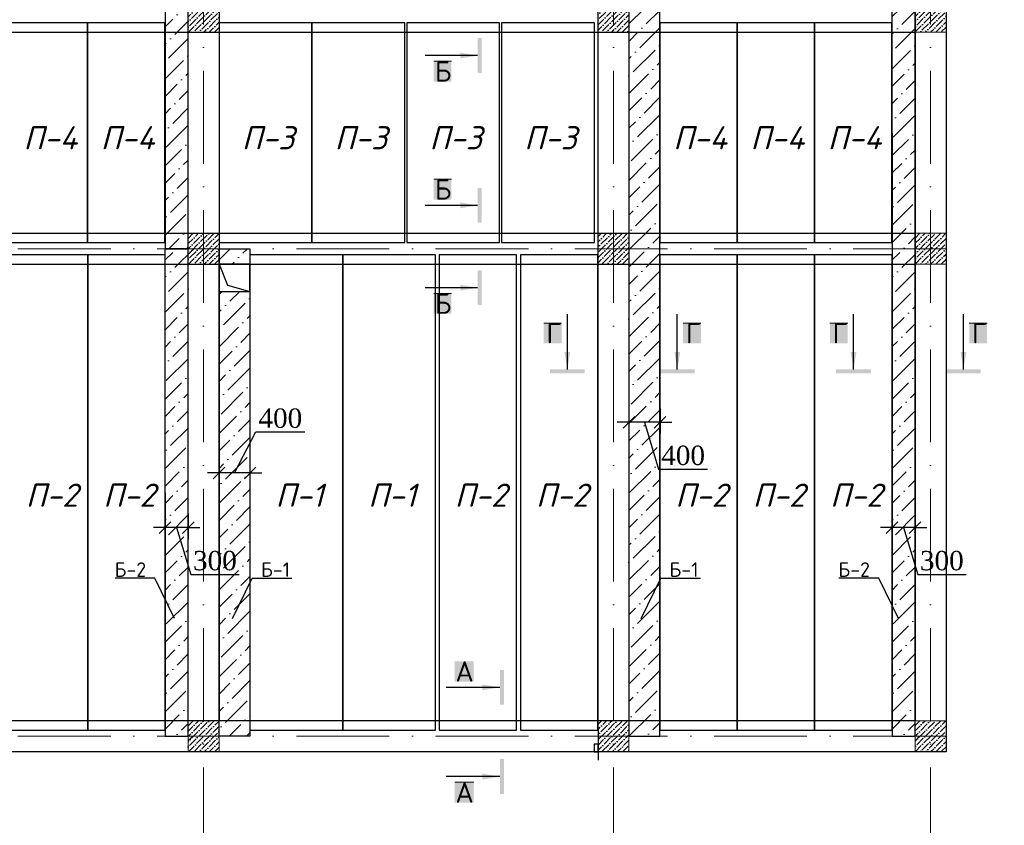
# Model space of a CAD drawing. Header units: millimetres. Extents: x 363306 to 7757304, y 1022887 to 1207196.
# Tile 653 of 656: x 2233821 to 2246552, y 1068953 to 1079362. Entities that reach past the tile are written whole.
import ezdxf

# ---------------------------------------------------------------- set-up
doc = ezdxf.new("R2010")
doc.units = ezdxf.units.MM
doc.linetypes.add('ACAD_ISO10W100', pattern=[18, 12, -3, 0, -3])
doc.layers.add('.', color=7, linetype='Continuous', lineweight=15)
doc.layers.add('размеры', color=12, linetype='Continuous', lineweight=15)
for name, color, linetype in [('0 @ 100', 7, 'Continuous'), ('PDF3_0', 7, 'Continuous'), ('PDF3_Text', 7, 'Continuous')]:
    doc.layers.add(name, color=color, linetype=linetype)
doc.styles.add('Arial Gyr', font='arial.ttf')
doc.styles.add('iso', font='isocpeur.TTF')
doc.styles.add('PDF ISOCPEUR', font='isocpeur.TTF')
doc.styles.add('PDF ISOCPEUR Italic', font='isocpeui.ttf')
doc.styles.add('WMF-Times New Roman0', font='times.ttf')
doc.styles.add('ГОСТ 2.304', font='isocpeui.ttf')
doc.dimstyles.new('Copy of 9580548', dxfattribs={"dimtxt": 150, "dimasz": 150, "dimexe": 150, "dimexo": 20, "dimgap": 80, "dimtad": 1, "dimtxsty": 'Arial Gyr', "dimblk": 'OBLIQUE', "dimcen": 5, "dimdle": 150, "dimadec": 0, "dimazin": 0, "dimtfac": 1, "dimtmove": 0, "dimatfit": 1, "dimldrblk": 'OBLIQUE', "dimfxl": 0, "dimarcsym": 0})

# ---------------------------------------------------------------- blocks, each defined once
blk = doc.blocks.new('_Oblique')
at = {"color": 0, "linetype": 'ByBlock', "lineweight": -2}
blk.add_line((-0.5, -0.5), (0.5, 0.5), dxfattribs=at)
blk = doc.blocks.new('*D2184')
at = {"color": 0, "linetype": 'ByBlock', "lineweight": -2, "transparency": 16777216}
for p, q in [((2236599, 1073505), (2236874, 1074035)), ((2236874, 1074035), (2237509, 1074035)), ((2236398, 1073525), (2236398, 1073655)), ((2236801, 1073525), (2236801, 1073655)), ((2236398, 1073505), (2236248, 1073505)), ((2236801, 1073505), (2236398, 1073505)), ((2236801, 1073505), (2236398, 1073505)), ((2236801, 1073505), (2236951, 1073505))]:
    blk.add_line(p, q, dxfattribs=at)
at = {"layer": 'Defpoints', "color": 0, "linetype": 'ByBlock', "lineweight": 30, "transparency": 16777216}
for p in [(2236398, 1073505), (2236398, 1073505), (2236801, 1073505)]:
    blk.add_point(p, dxfattribs=at)
at = {"color": 0, "linetype": 'ByBlock', "lineweight": -2, "transparency": 16777216, "xscale": 150, "yscale": 150, "zscale": 150}
blk.add_blockref('_Oblique', (2236398, 1073505), dxfattribs=at)
at = {"color": 0, "linetype": 'ByBlock', "lineweight": -2, "transparency": 16777216, "xscale": 150, "yscale": 150, "zscale": 150, "rotation": 180}
blk.add_blockref('_Oblique', (2236801, 1073505), dxfattribs=at)
at = {"color": 0, "linetype": 'ByBlock', "lineweight": 0, "transparency": 16777216, "insert": (2237191, 1074212), "char_height": 250, "attachment_point": 5, "style": 'WMF-Times New Roman0'}
blk.add_mtext('400', dxfattribs=at)
blk = doc.blocks.new('*D2185')
at = {"color": 0, "linetype": 'ByBlock', "lineweight": -2, "transparency": 16777216}
for p, q in [((2235701, 1072979), (2235701, 1072650)), ((2236000, 1072979), (2236000, 1072650)), ((2235701, 1072800), (2235551, 1072800)), ((2236000, 1072800), (2235701, 1072800)), ((2236000, 1072800), (2235701, 1072800)), ((2235850, 1072800), (2236032, 1072194)), ((2236000, 1072800), (2236150, 1072800)), ((2236032, 1072194), (2236658, 1072194))]:
    blk.add_line(p, q, dxfattribs=at)
at = {"layer": 'Defpoints', "color": 0, "linetype": 'ByBlock', "lineweight": 30, "transparency": 16777216}
for p in [(2235701, 1072999), (2236000, 1072999), (2235701, 1072800)]:
    blk.add_point(p, dxfattribs=at)
at = {"color": 0, "linetype": 'ByBlock', "lineweight": -2, "transparency": 16777216, "xscale": 150, "yscale": 150, "zscale": 150}
blk.add_blockref('_Oblique', (2235701, 1072800), dxfattribs=at)
at = {"color": 0, "linetype": 'ByBlock', "lineweight": -2, "transparency": 16777216, "xscale": 150, "yscale": 150, "zscale": 150, "rotation": 180}
blk.add_blockref('_Oblique', (2236000, 1072800), dxfattribs=at)
at = {"color": 0, "linetype": 'ByBlock', "lineweight": 0, "transparency": 16777216, "insert": (2236345, 1072371), "char_height": 250, "attachment_point": 5, "style": 'WMF-Times New Roman0'}
blk.add_mtext('300', dxfattribs=at)
blk = doc.blocks.new('*D2187')
at = {"color": 0, "linetype": 'ByBlock', "lineweight": -2, "transparency": 16777216}
for p, q in [((2245100, 1072979), (2245100, 1072650)), ((2245399, 1072979), (2245399, 1072650)), ((2245100, 1072800), (2244950, 1072800)), ((2245399, 1072800), (2245100, 1072800)), ((2245399, 1072800), (2245100, 1072800)), ((2245250, 1072800), (2245432, 1072194)), ((2245399, 1072800), (2245549, 1072800)), ((2245432, 1072194), (2246057, 1072194))]:
    blk.add_line(p, q, dxfattribs=at)
at = {"layer": 'Defpoints', "color": 0, "linetype": 'ByBlock', "lineweight": 30, "transparency": 16777216}
for p in [(2245100, 1072999), (2245399, 1072999), (2245100, 1072800)]:
    blk.add_point(p, dxfattribs=at)
at = {"color": 0, "linetype": 'ByBlock', "lineweight": -2, "transparency": 16777216, "xscale": 150, "yscale": 150, "zscale": 150}
blk.add_blockref('_Oblique', (2245100, 1072800), dxfattribs=at)
at = {"color": 0, "linetype": 'ByBlock', "lineweight": -2, "transparency": 16777216, "xscale": 150, "yscale": 150, "zscale": 150, "rotation": 180}
blk.add_blockref('_Oblique', (2245399, 1072800), dxfattribs=at)
at = {"color": 0, "linetype": 'ByBlock', "lineweight": 0, "transparency": 16777216, "insert": (2245744, 1072371), "char_height": 250, "attachment_point": 5, "style": 'WMF-Times New Roman0'}
blk.add_mtext('300', dxfattribs=at)
blk = doc.blocks.new('*D2188')
at = {"color": 0, "linetype": 'ByBlock', "lineweight": -2, "transparency": 16777216}
for p, q in [((2241698, 1074340), (2241698, 1074011)), ((2242101, 1074340), (2242101, 1074011)), ((2241698, 1074161), (2241548, 1074161)), ((2242101, 1074161), (2241698, 1074161)), ((2242101, 1074161), (2241698, 1074161)), ((2241899, 1074161), (2242081, 1073554)), ((2242101, 1074161), (2242251, 1074161)), ((2242081, 1073554), (2242716, 1073554))]:
    blk.add_line(p, q, dxfattribs=at)
at = {"layer": 'Defpoints', "color": 0, "linetype": 'ByBlock', "lineweight": 30, "transparency": 16777216}
for p in [(2241698, 1074360), (2242101, 1074360), (2241698, 1074161)]:
    blk.add_point(p, dxfattribs=at)
at = {"color": 0, "linetype": 'ByBlock', "lineweight": -2, "transparency": 16777216, "xscale": 150, "yscale": 150, "zscale": 150}
blk.add_blockref('_Oblique', (2241698, 1074161), dxfattribs=at)
at = {"color": 0, "linetype": 'ByBlock', "lineweight": -2, "transparency": 16777216, "xscale": 150, "yscale": 150, "zscale": 150, "rotation": 180}
blk.add_blockref('_Oblique', (2242101, 1074161), dxfattribs=at)
at = {"color": 0, "linetype": 'ByBlock', "lineweight": 0, "transparency": 16777216, "insert": (2242399, 1073731), "char_height": 250, "attachment_point": 5, "style": 'WMF-Times New Roman0'}
blk.add_mtext('400', dxfattribs=at)

msp = doc.modelspace()

# ---------------------------------------------------------------- hatches: boundary and pattern name
at = {"layer": '.', "ltscale": 100, "true_color": 0x636466}
h = msp.add_hatch(dxfattribs=at)
h.set_pattern_fill('ANSI36', color=251, scale=50)
h.set_pattern_definition([(45, (409692.6, -58625.62), (84.189901, 308.696304), [396.875, -79.375, 0, -79.375])])
edge = h.paths.add_edge_path()
edge.add_line((2236102.38, 1085702.249), (2235698.619, 1085702.249))
edge.add_line((2235698.619, 1085582.174), (2235700.497, 1076416.66))
edge.add_line((2235700.5, 1076402.249), (2236104.261, 1076402.249))
edge.add_line((2235999.609, 1076402.249), (2235997.729, 1085582.143))
h = msp.add_hatch(dxfattribs=at)
h.set_pattern_fill('ANSI36', color=251, scale=50)
h.set_pattern_definition([(45, (2241698.63, 1070102.25), (84.1899, 308.6963), [396.875, -79.375, 0, -79.375])])
h.paths.add_polyline_path([(2242098.633, 1085702.249), (2241698.633, 1085702.249), (2241698.633, 1076202.249), (2242098.633, 1076202.249)])
h.paths.add_polyline_path([(2242098.633, 1076202.249), (2241698.633, 1076202.249), (2241698.633, 1070302.249), (2242098.633, 1070302.249)])
h.paths.add_polyline_path([(2242098.633, 1070302.249), (2241698.633, 1070302.249), (2241698.633, 1070102.249), (2242098.633, 1070102.249)])
h = msp.add_hatch(dxfattribs=at)
h.set_pattern_fill('ANSI36', color=251, scale=50)
h.set_pattern_definition([(45, (419092.6, -67925.62), (84.189901, 308.696304), [396.875, -79.375, 0, -79.375])])
edge = h.paths.add_edge_path()
edge.add_line((2245450.037, 1085702.249), (2245046.276, 1085702.249))
edge.add_line((2245098.619, 1085702.249), (2245100.5, 1069982.174))
edge.add_line((2245100.5, 1070102.249), (2245504.261, 1070102.249))
edge.add_line((2245399.609, 1069982.143), (2245397.693, 1085702.249))
h = msp.add_hatch(dxfattribs=at)
h.set_pattern_fill('ANSI36', color=251, scale=50)
h.set_pattern_definition([(45, (409693.49, -67925.62), (84.189901, 308.696304), [396.875, -79.375, 0, -79.375])])
edge = h.paths.add_edge_path()
edge.add_line((2236103.261, 1076402.249), (2235699.5, 1076402.249))
edge.add_line((2235699.5, 1076282.174), (2235701.38, 1069982.174))
edge.add_line((2235701.38, 1070102.249), (2236105.141, 1070102.249))
edge.add_line((2236000.49, 1069982.143), (2235998.609, 1076282.143))
h = msp.add_hatch(dxfattribs=at)
h.set_pattern_fill('ANSI36', color=251, scale=50)
h.set_pattern_definition([(45, (2236398.63, 1079402.25), (84.19, 308.6963), [396.875, -79.375, 0, -79.375])])
h.paths.add_polyline_path([(2236798.633, 1070102.249), (2236398.633, 1070102.249), (2236398.633, 1070302.249), (2236798.633, 1070302.249)])
h.paths.add_polyline_path([(2236798.633, 1070302.249), (2236398.633, 1070302.249), (2236398.633, 1075852.249), (2236798.633, 1075852.249)])
h.paths.add_polyline_path([(2236798.633, 1076202.249), (2236398.633, 1076202.249), (2236398.633, 1076402.249), (2236798.633, 1076402.249)])
at = {"ltscale": 100}
h = msp.add_hatch(dxfattribs=at)
h.set_pattern_fill('ANSI36', color=256, scale=15, style=0)
h.set_pattern_definition([(45, (-14816563.917, 10262432.25), (25.25697034, 92.60889125), [119.0625, -23.8125, 0, -23.8125])])
h.paths.add_polyline_path([(2236398.633, 1079602.249), (2235998.633, 1079602.249), (2235998.633, 1079202.249), (2236398.633, 1079202.249)])
h = msp.add_hatch(dxfattribs=at)
h.set_pattern_fill('ANSI36', color=256, scale=15, style=0)
h.set_pattern_definition([(45, (-14821663.917, 10262432.25), (25.25697034, 92.60889125), [119.0625, -23.8125, 0, -23.8125])])
h.paths.add_polyline_path([(2241698.633, 1079602.249), (2241298.633, 1079602.249), (2241298.633, 1079202.249), (2241698.633, 1079202.249)])
h = msp.add_hatch(dxfattribs=at)
h.set_pattern_fill('ANSI36', color=256, scale=15, style=0)
h.set_pattern_definition([(45, (-14826363.917, 10262432.25), (25.25697034, 92.60889125), [119.0625, -23.8125, 0, -23.8125])])
h.paths.add_polyline_path([(2245798.633, 1079602.249), (2245398.633, 1079602.249), (2245398.633, 1079202.249), (2245798.633, 1079202.249)])
h = msp.add_hatch(dxfattribs=at)
h.set_pattern_fill('ANSI36', color=256, scale=15, style=0)
h.set_pattern_definition([(45, (-14816563.917, 10259432.25), (25.25697034, 92.60889125), [119.0625, -23.8125, 0, -23.8125])])
h.paths.add_polyline_path([(2236398.633, 1076602.249), (2235998.633, 1076602.249), (2235998.633, 1076202.249), (2236398.633, 1076202.249)])
h = msp.add_hatch(dxfattribs=at)
h.set_pattern_fill('ANSI36', color=256, scale=15, style=0)
h.set_pattern_definition([(45, (-14802463.917, 10259432.25), (25.25697034, 92.60889125), [119.0625, -23.8125, 0, -23.8125])])
h.paths.add_polyline_path([(2241698.633, 1076602.249), (2241298.633, 1076602.249), (2241298.633, 1076202.249), (2241698.633, 1076202.249)])
h = msp.add_hatch(dxfattribs=at)
h.set_pattern_fill('ANSI36', color=256, scale=15, style=0)
h.set_pattern_definition([(45, (-14826363.917, 10259432.25), (25.25697034, 92.60889125), [119.0625, -23.8125, 0, -23.8125])])
h.paths.add_polyline_path([(2245798.633, 1076602.249), (2245398.633, 1076602.249), (2245398.633, 1076202.249), (2245798.633, 1076202.249)])
h = msp.add_hatch(dxfattribs=at)
h.set_pattern_fill('ANSI36', color=256, scale=15, style=0)
h.set_pattern_definition([(45, (-14816563.917, 10253132.25), (25.25697034, 92.60889125), [119.0625, -23.8125, 0, -23.8125])])
h.paths.add_polyline_path([(2236398.633, 1070302.249), (2235998.633, 1070302.249), (2235998.633, 1069902.249), (2236398.633, 1069902.249)])
h = msp.add_hatch(dxfattribs=at)
h.set_pattern_fill('ANSI36', color=256, scale=15, style=0)
h.set_pattern_definition([(45, (-14802463.917, 10253132.25), (25.25697034, 92.60889125), [119.0625, -23.8125, 0, -23.8125])])
h.paths.add_polyline_path([(2241698.633, 1070302.249), (2241298.633, 1070302.249), (2241298.633, 1069902.249), (2241698.633, 1069902.249)])
h = msp.add_hatch(dxfattribs=at)
h.set_pattern_fill('ANSI36', color=256, scale=15, style=0)
h.set_pattern_definition([(45, (-14826363.917, 10253132.25), (25.25697034, 92.60889125), [119.0625, -23.8125, 0, -23.8125])])
h.paths.add_polyline_path([(2245798.633, 1070302.249), (2245398.633, 1070302.249), (2245398.633, 1069902.249), (2245798.633, 1069902.249)])

# ---------------------------------------------------------------- linework, layer by layer
at = {"color": 1, "linetype": 'ACAD_ISO10W100', "lineweight": 9, "ltscale": 100}
for p, q in [((2236198.633, 1085902.249, 0), (2236198.633, 1067226.703, 0)), ((2241498.633, 1085902.249, 0), (2241498.633, 1067226.703, 0)), ((2245598.633, 1085902.249, 0), (2245598.633, 1067226.703, 0)), ((2245798.633, 1076402.249, 0), (2217033.598, 1076402.249, 0)), ((2245798.633, 1070102.249, 0), (2217033.598, 1070102.249, 0))]:
    msp.add_line(p, q, dxfattribs=at)
at = {"color": 0, "ltscale": 100}
for p, q in [((2235998.633, 1070302.249, 0), (2235998.633, 1085502.249, 0)), ((2236398.633, 1085502.249, 0), (2236398.633, 1070302.249, 0)), ((2241298.633, 1070302.249, 0), (2241298.633, 1085502.249, 0)), ((2241698.633, 1085502.249, 0), (2241698.633, 1070302.249, 0)), ((2219498.633, 1079202.249, 0), (2245398.633, 1079202.249, 0)), ((2219498.633, 1076602.249, 0), (2245398.633, 1076602.249, 0)), ((2219498.633, 1076202.249, 0), (2245398.633, 1076202.249, 0)), ((2236398.633, 1076202.249, 0), (2236505.924, 1075929.988, 0)), ((2236505.924, 1075929.988, 0), (2236798.633, 1075852.249, 0))]:
    msp.add_line(p, q, dxfattribs=at)
at = {"ltscale": 100}
msp.add_line((2241298.633, 1070202.249, 0), (2241298.633, 1069902.249, 0), dxfattribs=at)
at = {"color": 0, "ltscale": 100, "elevation": 0}
for points in [[(2219098.633, 1085902.249), (2245798.633, 1085902.249), (2245798.633, 1069902.249), (2219098.633, 1069902.249)], [(2245398.633, 1070302.249), (2219498.633, 1070302.249), (2219498.633, 1085502.249), (2245398.633, 1085502.249)]]:
    msp.add_lwpolyline(points, close=True, dxfattribs=at)
at = {"color": 3, "lineweight": 30, "ltscale": 100, "elevation": 0}
for points in [[(2235997.693, 1085702.249), (2235698.619, 1085702.249), (2235700.5, 1076402.249), (2235999.574, 1076402.249)], [(2241698.633, 1070102.249), (2242098.633, 1070102.249), (2242098.633, 1085702.249), (2241698.633, 1085702.249)], [(2245397.693, 1085702.249), (2245098.619, 1085702.249), (2245100.5, 1070102.249), (2245399.574, 1070102.249)], [(2235998.574, 1076402.249), (2235699.5, 1076402.249), (2235701.38, 1070102.249), (2236000.454, 1070102.249)], [(2236398.633, 1076402.249), (2236798.633, 1076402.249), (2236798.633, 1070102.249), (2236398.633, 1070102.249)], [(2236798.633, 1076202.249), (2236398.633, 1076202.249), (2236398.633, 1075852.249), (2236798.633, 1075852.249)]]:
    msp.add_lwpolyline(points, close=True, dxfattribs=at)
at = {"color": 5, "elevation": 0}
msp.add_lwpolyline([(2241298.633, 1070002.249), (2241248.633, 1070002.249), (2241248.633, 1069902.249), (2241298.633, 1069902.249)], close=True, dxfattribs=at)
at = {"color": 252, "ltscale": 100, "elevation": 0}
for points in [[(2235998.633, 1069902.249), (2235998.633, 1069902.249)], [(2241298.633, 1069902.249), (2241298.633, 1069795.249)], [(2241698.633, 1069902.249), (2241698.633, 1069902.249)]]:
    msp.add_lwpolyline(points, dxfattribs=at)
at = {"layer": 'PDF3_0', "color": 177, "lineweight": 30, "true_color": 0x283188, "elevation": 0}
for points in [[(2234697.048, 1079322.249), (2233697.841, 1079322.249), (2233697.841, 1076482.021), (2234697.048, 1076482.021)], [(2235696.255, 1079322.249), (2234697.048, 1079322.249), (2234697.048, 1076482.021), (2235696.255, 1076482.021)], [(2237599.38, 1079322.249), (2236398.633, 1079322.249), (2236398.633, 1076482.021), (2237599.38, 1076482.021)], [(2238800.127, 1079322.249), (2237599.38, 1079322.249), (2237599.38, 1076482.021), (2238800.127, 1076482.021)], [(2240025.873, 1079322.249), (2238825.127, 1079322.249), (2238825.127, 1076482.021), (2240025.873, 1076482.021)], [(2241251.62, 1079322.249), (2240050.873, 1079322.249), (2240050.873, 1076482.021), (2241251.62, 1076482.021)], [(2243097.841, 1079322.249), (2242098.633, 1079322.249), (2242098.633, 1076482.021), (2243097.841, 1076482.021)], [(2244097.048, 1079322.249), (2243097.841, 1079322.249), (2243097.841, 1076482.021), (2244097.048, 1076482.021)], [(2245096.255, 1079322.249), (2244097.048, 1079322.249), (2244097.048, 1076482.021), (2245096.255, 1076482.021)], [(2234700.758, 1076322.324), (2233700.136, 1076322.324), (2233700.136, 1070183.122), (2234700.758, 1070183.122)], [(2235701.38, 1076322.324), (2234700.758, 1076322.324), (2234700.758, 1070183.122), (2235701.38, 1070183.122)], [(2237997.841, 1076322.324), (2236798.633, 1076322.324), (2236798.633, 1070183.122), (2237997.841, 1070183.122)], [(2239196.137, 1076322.324), (2237996.93, 1076322.324), (2237996.93, 1070183.122), (2239196.137, 1070183.122)], [(2240246.759, 1076322.324), (2239246.137, 1076322.324), (2239246.137, 1070183.122), (2240246.759, 1070183.122)], [(2241297.381, 1076322.324), (2240296.759, 1076322.324), (2240296.759, 1070183.122), (2241297.381, 1070183.122)], [(2243099.256, 1076322.324), (2242098.633, 1076322.324), (2242098.633, 1070183.122), (2243099.256, 1070183.122)], [(2244099.878, 1076322.324), (2243099.256, 1076322.324), (2243099.256, 1070183.122), (2244099.878, 1070183.122)], [(2245100.5, 1076322.324), (2244099.878, 1076322.324), (2244099.878, 1070183.122), (2245100.5, 1070183.122)]]:
    msp.add_lwpolyline(points, close=True, dxfattribs=at)
at = {"layer": 'PDF3_0', "lineweight": 25, "elevation": 0}
for points in [[(2239741.102, 1078898.735), (2239062.218, 1078898.735)], [(2239741.102, 1076962.473), (2239062.218, 1076962.473)], [(2239741.102, 1075898.735), (2239062.218, 1075898.735)], [(2240903.081, 1074844.256), (2240903.081, 1075557.007)], [(2242323.388, 1074844.256), (2242323.388, 1075557.007)], [(2244603.081, 1074844.256), (2244603.081, 1075557.007)], [(2246023.388, 1074844.256), (2246023.388, 1075557.007)], [(2235823.775, 1071625.83), (2235568.963, 1072145.238), (2235055.753, 1072145.238)], [(2236573.492, 1071625.83), (2236828.303, 1072145.238), (2237341.514, 1072145.238)], [(2241855.058, 1071625.83), (2242109.869, 1072145.238), (2242623.08, 1072145.238)], [(2245182.342, 1071625.83), (2244927.53, 1072145.238), (2244414.319, 1072145.238)], [(2240030.118, 1070734.826), (2239334.301, 1070734.826)], [(2240030.118, 1069581.801), (2239334.301, 1069581.801)]]:
    msp.add_lwpolyline(points, dxfattribs=at)
at = {"layer": 'PDF3_0', "color": 7, "lineweight": 0, "true_color": 0xffffff, "elevation": 0}
for points in [[(2239174.596, 1078824.843), (2239403.969, 1078824.843)], [(2239174.596, 1077301.145), (2239403.969, 1077301.145)], [(2239174.596, 1075824.843), (2239403.969, 1075824.843)], [(2240596.737, 1075443.09), (2240827.649, 1075443.09)], [(2242398.82, 1075443.09), (2242629.733, 1075443.09)], [(2244296.737, 1075443.09), (2244527.649, 1075443.09)], [(2246098.82, 1075443.09), (2246329.733, 1075443.09)], [(2239446.678, 1069507.909), (2239691.446, 1069507.909)]]:
    msp.add_lwpolyline(points, dxfattribs=at)
at = {"layer": 'PDF3_0', "transparency": 33554559}
for points in [[(2239793.442, 1078673.98, 0), (2239793.442, 1079125.029, 0), (2239741.102, 1078673.98, 0)], [(2239793.442, 1079125.029, 0), (2239741.102, 1078673.98, 0), (2239741.102, 1079125.029, 0)], [(2239741.102, 1078898.735, 0), (2239516.347, 1078937.22, 0), (2239516.347, 1078861.789, 0)], [(2239741.102, 1077188.768, 0), (2239741.102, 1076737.718, 0), (2239793.442, 1077188.768, 0)], [(2239741.102, 1076737.718, 0), (2239793.442, 1077188.768, 0), (2239793.442, 1076737.718, 0)], [(2239741.102, 1076962.473, 0), (2239516.347, 1077000.959, 0), (2239516.347, 1076925.527, 0)], [(2239793.442, 1075673.98, 0), (2239793.442, 1076125.029, 0), (2239741.102, 1075673.98, 0)], [(2239793.442, 1076125.029, 0), (2239741.102, 1075673.98, 0), (2239741.102, 1076125.029, 0)], [(2239741.102, 1075898.735, 0), (2239516.347, 1075937.22, 0), (2239516.347, 1075861.789, 0)], [(2240903.081, 1074844.256, 0), (2240940.027, 1075069.011, 0), (2240864.596, 1075069.011, 0)], [(2242323.388, 1074844.256, 0), (2242361.874, 1075069.011, 0), (2242286.442, 1075069.011, 0)], [(2244603.081, 1074844.256, 0), (2244640.027, 1075069.011, 0), (2244564.596, 1075069.011, 0)], [(2246023.388, 1074844.256, 0), (2246061.874, 1075069.011, 0), (2245986.442, 1075069.011, 0)], [(2240676.786, 1074791.916, 0), (2241127.836, 1074791.916, 0), (2240676.786, 1074844.256, 0)], [(2241127.836, 1074791.916, 0), (2240676.786, 1074844.256, 0), (2241127.836, 1074844.256, 0)], [(2242548.144, 1074844.256, 0), (2242098.633, 1074844.256, 0), (2242548.144, 1074791.916, 0)], [(2242098.633, 1074844.256, 0), (2242548.144, 1074791.916, 0), (2242098.633, 1074791.916, 0)], [(2244376.786, 1074791.916, 0), (2244827.836, 1074791.916, 0), (2244376.786, 1074844.256, 0)], [(2244827.836, 1074791.916, 0), (2244376.786, 1074844.256, 0), (2244827.836, 1074844.256, 0)], [(2246248.144, 1074844.256, 0), (2245798.633, 1074844.256, 0), (2246248.144, 1074791.916, 0)], [(2245798.633, 1074844.256, 0), (2246248.144, 1074791.916, 0), (2245798.633, 1074791.916, 0)], [(2240030.118, 1070959.581, 0), (2240030.118, 1070510.071, 0), (2240082.458, 1070959.581, 0)], [(2240030.118, 1070510.071, 0), (2240082.458, 1070959.581, 0), (2240082.458, 1070510.071, 0)], [(2240030.118, 1070734.826, 0), (2239803.823, 1070771.772, 0), (2239803.823, 1070696.34, 0)], [(2240082.458, 1069357.046, 0), (2240082.458, 1069808.096, 0), (2240030.118, 1069357.046, 0)], [(2240082.458, 1069808.096, 0), (2240030.118, 1069357.046, 0), (2240030.118, 1069808.096, 0)], [(2240030.118, 1069581.801, 0), (2239803.823, 1069620.287, 0), (2239803.823, 1069544.855, 0)]]:
    msp.add_solid(points, dxfattribs=at)
at = {"layer": 'PDF3_0', "color": 7, "true_color": 0xffffff, "transparency": 33554559}
for points in [[(2239174.596, 1078561.602, 0), (2239403.969, 1078561.602, 0), (2239174.596, 1078824.843, 0)], [(2239403.969, 1078561.602, 0), (2239174.596, 1078824.843, 0), (2239403.969, 1078824.843, 0)], [(2239174.596, 1077037.905, 0), (2239403.969, 1077037.905, 0), (2239174.596, 1077301.145, 0)], [(2239403.969, 1077037.905, 0), (2239174.596, 1077301.145, 0), (2239403.969, 1077301.145, 0)], [(2239174.596, 1075561.602, 0), (2239403.969, 1075561.602, 0), (2239174.596, 1075824.843, 0)], [(2239403.969, 1075561.602, 0), (2239174.596, 1075824.843, 0), (2239403.969, 1075824.843, 0)], [(2240596.737, 1075181.389, 0), (2240827.649, 1075181.389, 0), (2240596.737, 1075443.09, 0)], [(2240827.649, 1075181.389, 0), (2240596.737, 1075443.09, 0), (2240827.649, 1075443.09, 0)], [(2242398.82, 1075181.389, 0), (2242629.733, 1075181.389, 0), (2242398.82, 1075443.09, 0)], [(2242629.733, 1075181.389, 0), (2242398.82, 1075443.09, 0), (2242629.733, 1075443.09, 0)], [(2244296.737, 1075181.389, 0), (2244527.649, 1075181.389, 0), (2244296.737, 1075443.09, 0)], [(2244527.649, 1075181.389, 0), (2244296.737, 1075443.09, 0), (2244527.649, 1075443.09, 0)], [(2246098.82, 1075181.389, 0), (2246329.733, 1075181.389, 0), (2246098.82, 1075443.09, 0)], [(2246329.733, 1075181.389, 0), (2246098.82, 1075443.09, 0), (2246329.733, 1075443.09, 0)], [(2239446.678, 1070808.718, 0), (2239691.446, 1070808.718, 0), (2239446.678, 1071071.959, 0)], [(2239691.446, 1070808.718, 0), (2239446.678, 1071071.959, 0), (2239691.446, 1071071.959, 0)], [(2239446.678, 1069244.668, 0), (2239691.446, 1069244.668, 0), (2239446.678, 1069507.909, 0)], [(2239691.446, 1069244.668, 0), (2239446.678, 1069507.909, 0), (2239691.446, 1069507.909, 0)]]:
    msp.add_solid(points, dxfattribs=at)
at = {"layer": 'размеры', "ltscale": 5, "elevation": 0}
for points in [[(2235998.633, 1079202.249), (2236398.633, 1079202.249), (2236398.633, 1079602.249), (2235998.633, 1079602.249)], [(2241298.633, 1079202.249), (2241698.633, 1079202.249), (2241698.633, 1079602.249), (2241298.633, 1079602.249)], [(2245398.633, 1079202.249), (2245798.633, 1079202.249), (2245798.633, 1079602.249), (2245398.633, 1079602.249)], [(2235998.633, 1076202.249), (2236398.633, 1076202.249), (2236398.633, 1076602.249), (2235998.633, 1076602.249)], [(2241298.633, 1076202.249), (2241698.633, 1076202.249), (2241698.633, 1076602.249), (2241298.633, 1076602.249)], [(2245398.633, 1076202.249), (2245798.633, 1076202.249), (2245798.633, 1076602.249), (2245398.633, 1076602.249)], [(2235998.633, 1069902.249), (2236398.633, 1069902.249), (2236398.633, 1070302.249), (2235998.633, 1070302.249)], [(2241298.633, 1069902.249), (2241698.633, 1069902.249), (2241698.633, 1070302.249), (2241298.633, 1070302.249)], [(2245398.633, 1069902.249), (2245798.633, 1069902.249), (2245798.633, 1070302.249), (2245398.633, 1070302.249)]]:
    msp.add_lwpolyline(points, close=True, dxfattribs=at)

# ---------------------------------------------------------------- texts
at = {"color": 0, "lineweight": -2, "ltscale": 5, "insert": (1348958.4, 1070865.149), "char_height": 300, "width": 17773.54363, "attachment_point": 1, "style": 'iso'}
msp.add_mtext('\\pi7162.827;{\\fISOCPEUR|b0|i1|c204|p34;Примечание:\\P\\pi0;1. \\C256;Данный лист читать совместно с листами\\C0; КP- \\P2. Горизонтальные сетки СГ-1, СГ-2, СГ-3  устраиваются по длине в стенах и в перегородках, через каждый 600 мм расстояние по высоте.\\P\\C256;3. Стены  выполнить из газоблока изготавливается автоклавным методом D600/\\PКладку выполнить с применением однорядной перевязки\\P5.Контроль качества материалов и работ выполнять согласно указаниям \\PКМК 2.01.03-19, КМК 3.03.01-98 и ППР.\\P6. Все внутренние дверные отверстие монтажировать на отм. +2,100.\\P7. Прочность клеевого состава или раствора должна обеспечить величину нормального сцепления не менее 1,2 кгс/см².}', dxfattribs=at)
at = {"layer": '0 @ 100', "color": 7, "insert": (761996.908, 1075986.433), "char_height": 318.940213, "width": 19697.5359, "attachment_point": 4, "style": 'ГОСТ 2.304'}
msp.add_mtext('\\pi5457.36288;{\\fISOCPEUR|b1|i1|c204|p34;Характеристика участка строительства:\\P\\pi0;\\P}Расчетная зимняя температура воздух 15 °С.\\PСкоростной напор ветра   - 38кг/м2.\\PВес снегового покрова    - 50кг/м2.\\PКлассификация зданий по функциональной пожарной опасности - Ф 4.1 \\PКоэффициент надежности по назначению - 0.95\\P\\P^IПроектом разработано подъёмник для мало мобильных граждан населения грузоподъемностью 250 кг. скоростью 0,25 см/с. Двери шахт подъёмника противопожарные с пределом огнестойкости El 30. Подъёмники оборудованы кабинами габаритами 1500х1500 мм, ширина дверей кабины обеспечивает проезд инвалидной коляски. Для экстренных случаев подъёмник оснащен дополнительным аккумулятором и механическим спуском для безопасного спуска пассажира в нулевую отметку. Так же в дверях подъёмника установлены замки датчики которые открываются с ключевыми картами, чтобы открыть двери подъёмника.\\P^IС внешней и внутренней стороны наружных стен предусмотрено обшивка из аквапанелей толщиной 12,5мм с утеплением из минераловатной ваты на кварцевой основе, А =0,040 Вт/мС, толщиной 100мм. (по теплотехническому расчету). Наружная отделка из органическое стекло.\\P^IПодрядчик обязан предоставить заказчику сертификаты соответствия и пожарной безопасности на фасадную систему и все применяемые в данной системе материалы и изделия.\\PКонструкции, изделия и материалы применены по действующим стандартам, ТУ, сертификатам. На путях эвакуации используются отделочные материалы, соответствующие требованиям п. 5.25 ШНК 2.01.02-04.\\PОтделка стен с внутренней стороны окраска водоэмульсионными красками светлых тонов. Во внутренней и наружной отделке использованы современные отделочные материалы используемые на территории Республики Узбекистан.\\P^IКрыша - скатная из металлических профилированных листов с полимерными покрытиями с обеих сторон толщ.0,55мм по металлическим конструкциям.\\P^IПо периметру наружных стен устраивается бетонная отмостка. Бетон кл.В 7,5 шириной 1000 мм, толщиной 50 мм по гравийному основанию толщиной 100 мм -150 мм.\\P^IВсе строительно-монтажные работы вести согласно указаний соответствующих строительных норм и проекта производства работ (П.П.Р.) на основании ШНК 3.01.01 - 03 и КМК 3.01.02 - 00.', dxfattribs=at)
at = {"layer": 'PDF3_Text'}
for s, insert, char_height, attachment_point, style in [('Б', (2239403.969, 1078561.602, 0), 262.499, 9, 'PDF ISOCPEUR'), ('П-4', (2234564.34, 1077686.478, 0), 299.9997, 9, 'PDF ISOCPEUR Italic'), ('П-4', (2235563.547, 1077686.478, 0), 299.9997, 9, 'PDF ISOCPEUR Italic'), ('П-3', (2237373.085, 1077686.478, 0), 299.9997, 9, 'PDF ISOCPEUR Italic'), ('П-3', (2238573.832, 1077686.478, 0), 299.9997, 9, 'PDF ISOCPEUR Italic'), ('П-3', (2239799.579, 1077686.478, 0), 299.9997, 9, 'PDF ISOCPEUR Italic'), ('П-3', (2241025.325, 1077686.478, 0), 299.9997, 9, 'PDF ISOCPEUR Italic'), ('П-4', (2242965.133, 1077686.478, 0), 299.9997, 9, 'PDF ISOCPEUR Italic'), ('П-4', (2243964.34, 1077686.478, 0), 299.9997, 9, 'PDF ISOCPEUR Italic'), ('П-4', (2244963.547, 1077686.478, 0), 299.9997, 9, 'PDF ISOCPEUR Italic'), ('Б', (2239403.969, 1077037.905, 0), 262.499, 9, 'PDF ISOCPEUR'), ('Б', (2239403.969, 1075561.602, 0), 262.499, 9, 'PDF ISOCPEUR'), ('Г', (2240827.649, 1075181.389, 0), 262.499, 9, 'PDF ISOCPEUR'), ('Г', (2242629.733, 1075181.389, 0), 262.499, 9, 'PDF ISOCPEUR'), ('Г', (2244527.649, 1075181.389, 0), 262.499, 9, 'PDF ISOCPEUR'), ('Г', (2246329.733, 1075181.389, 0), 262.499, 9, 'PDF ISOCPEUR'), ('П-2', (2234574.526, 1073067.992, 0), 299.9997, 9, 'PDF ISOCPEUR Italic'), ('П-2', (2235575.148, 1073067.992, 0), 299.9997, 9, 'PDF ISOCPEUR Italic'), ('П-1', (2237748.455, 1073067.992, 0), 299.9997, 9, 'PDF ISOCPEUR Italic'), ('П-1', (2238946.751, 1073067.992, 0), 299.9997, 9, 'PDF ISOCPEUR Italic'), ('П-2', (2240120.527, 1073067.992, 0), 299.9997, 9, 'PDF ISOCPEUR Italic'), ('П-2', (2241171.149, 1073067.992, 0), 299.9997, 9, 'PDF ISOCPEUR Italic'), ('П-2', (2242973.023, 1073067.992, 0), 299.9997, 9, 'PDF ISOCPEUR Italic'), ('П-2', (2243973.645, 1073067.992, 0), 299.9997, 9, 'PDF ISOCPEUR Italic'), ('П-2', (2244974.268, 1073067.992, 0), 299.9997, 9, 'PDF ISOCPEUR Italic'), ('Б-2', (2235456.586, 1072162.906, 0), 187.4997, 9, 'PDF ISOCPEUR'), ('Б-1', (2236940.681, 1072162.906, 0), 187.4997, 7, 'PDF ISOCPEUR'), ('Б-1', (2242222.247, 1072162.906, 0), 187.4997, 7, 'PDF ISOCPEUR'), ('Б-2', (2244815.153, 1072162.906, 0), 187.4997, 9, 'PDF ISOCPEUR'), ('А', (2239691.446, 1070808.718, 0), 262.499, 9, 'PDF ISOCPEUR'), ('А', (2239691.446, 1069244.668, 0), 262.499, 9, 'PDF ISOCPEUR')]:
    msp.add_mtext(s, dxfattribs=dict(at, insert=insert, char_height=char_height, attachment_point=attachment_point, style=style))

# ---------------------------------------------------------------- dimensions: what is measured, and where the dimension line sits
at = {"linetype": 'ByBlock', "lineweight": 0}
dim = msp.add_linear_dim(base=(2236397.575, 1073505.221, 0), p1=(2236801.336, 1073505.1, 0), p2=(2236397.575, 1073505.221, 0), angle=180, text='400', dimstyle='Copy of 9580548', override={"dimtxt": 250, "dimgap": 50, "dimtxsty": 'WMF-Times New Roman0', "dimtmove": 1}, dxfattribs=at)
dim.commit()
dim.dimension.update_dxf_attribs({"geometry": '*D2184', "text_midpoint": (2236924.08, 1074034.547, 0), "dimtype": 160})
for base, p1, p2, text, picture, middle in [((2241697.575, 1074160.598, 0), (2242101.336, 1074359.622, 0), (2241697.575, 1074359.502, 0), '400', '*D2188', (2242131.402, 1073731.272, 0)), ((2235701.38, 1072800.374, 0), (2235999.514, 1072999.398, 0), (2235701.38, 1072999.278, 0), '300', '*D2185', (2236082.394, 1072371.048, 0)), ((2245100.5, 1072800.374, 0), (2245398.633, 1072999.398, 0), (2245100.5, 1072999.278, 0), '300', '*D2187', (2245481.513, 1072371.048, 0))]:
    dim = msp.add_linear_dim(base=base, p1=p1, p2=p2, angle=180, text=text, dimstyle='Copy of 9580548', override={"dimtxt": 250, "dimgap": 50, "dimtxsty": 'WMF-Times New Roman0', "dimtmove": 1}, dxfattribs=at)
    dim.commit()
    dim.dimension.update_dxf_attribs({"geometry": picture, "text_midpoint": middle})

doc.saveas('drawing.dxf')
